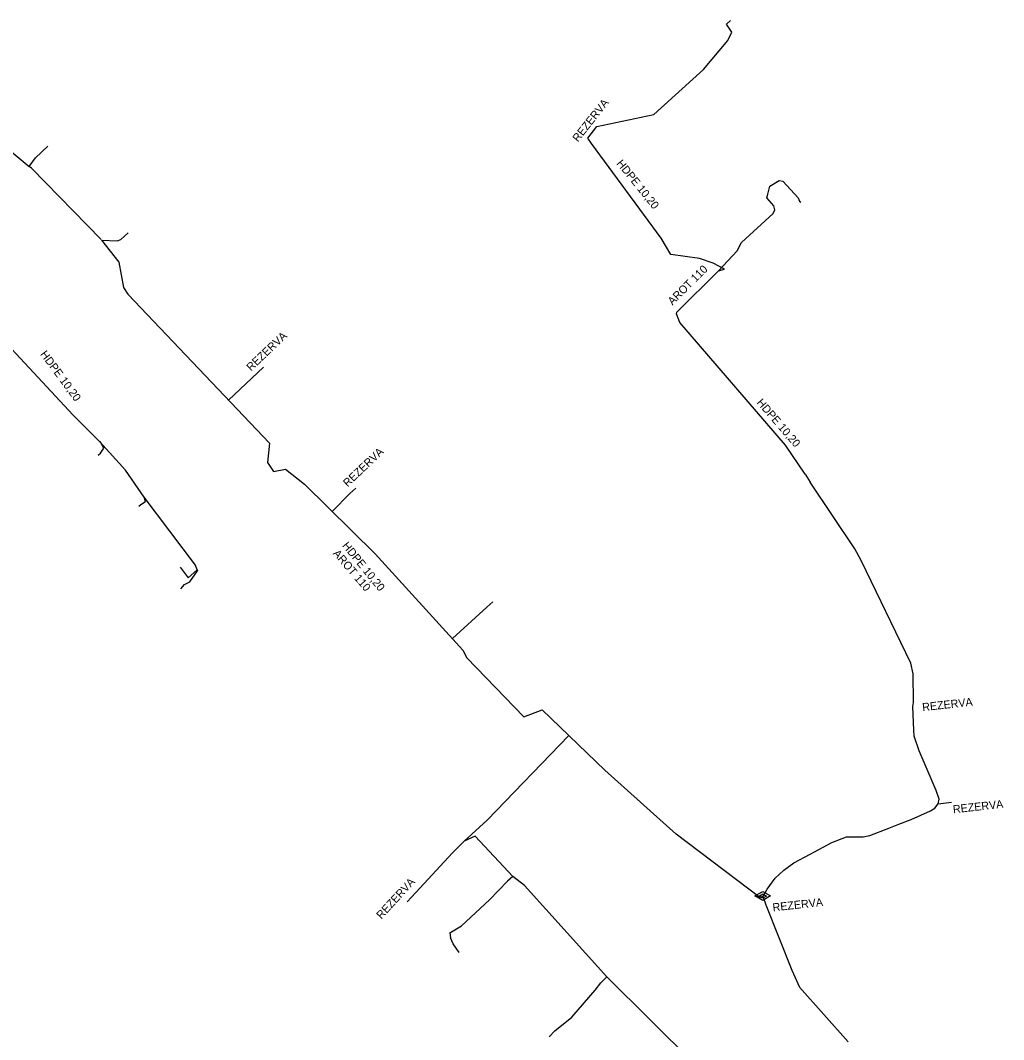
# Model space of a CAD drawing. Extents: x -651943 to -618711, y -1138561 to -1100552.
# Drawn here: x -644441 to -644349, y -1119371.3 to -1119275.8 of the extents above; entities that cross this region are included whole.
import ezdxf

# ---------------------------------------------------------------- set-up
doc = ezdxf.new("R2010")
doc.units = 0
doc.layers.add('KT trasa', color=7, linetype='Continuous')
doc.layers.add('KT zařízení', color=7, linetype='Continuous')

# ---------------------------------------------------------------- blocks, each defined once
blk = doc.blocks.new('TVSPO_1')
at = {"layer": 'KT zařízení'}
for p, q in [((-0.074, 0.0016), (-0.0005, 0.0439)), ((-0.0005, -0.0409), (-0.074, 0.0016)), ((-0.0353, -0.0001), (0, 0.0203)), ((-0.0005, 0.0439), (0.0728, 0.0015)), ((0.0728, 0.0015), (-0.0005, -0.0409)), ((0, 0.0203), (0.0353, 0.0001)), ((0.0353, 0.0001), (0, -0.0204)), ((0, -0.0204), (-0.0353, -0.0001))]:
    blk.add_line(p, q, dxfattribs=at)

msp = doc.modelspace()

# ---------------------------------------------------------------- linework, layer by layer
at = {"layer": 'KT trasa'}
for p, q in [((-644374.538, -1119275.753), (-644374.92, -1119276.1)), ((-644374.42, -1119276.87), (-644374.92, -1119276.1)), ((-644374.42, -1119276.87), (-644374.92, -1119276.1)), ((-644374.77, -1119277.64), (-644374.42, -1119276.87)), ((-644374.77, -1119277.64), (-644374.42, -1119276.87)), ((-644377.06, -1119280.35), (-644374.77, -1119277.64)), ((-644377.06, -1119280.35), (-644374.77, -1119277.64)), ((-644381.7, -1119284.57), (-644377.06, -1119280.35)), ((-644381.7, -1119284.57), (-644377.06, -1119280.35)), ((-644445.98, -1119284.66), (-644440.22, -1119289.46)), ((-644387.05, -1119285.7), (-644381.7, -1119284.57)), ((-644387.05, -1119285.7), (-644381.7, -1119284.57)), ((-644387.9, -1119286.78), (-644387.05, -1119285.7)), ((-644438.456, -1119287.555), (-644439.62, -1119288.64)), ((-644387.54, -1119287.29), (-644387.9, -1119286.78)), ((-644381.04, -1119296.16), (-644387.54, -1119287.29)), ((-644440.22, -1119289.46), (-644439.62, -1119288.64)), ((-644440, -1119289.59), (-644440.22, -1119289.46)), ((-644433.49, -1119296.29), (-644440, -1119289.59)), ((-644371.05, -1119292.05), (-644370.85, -1119291.28)), ((-644370.85, -1119291.28), (-644369.97, -1119290.75)), ((-644369.97, -1119290.75), (-644369.63, -1119290.82)), ((-644369.63, -1119290.82), (-644368.21, -1119292.37)), ((-644371.12, -1119292.37), (-644371.05, -1119292.05)), ((-644370.49, -1119293.13), (-644371.12, -1119292.37)), ((-644370.39, -1119293.5), (-644370.49, -1119293.13)), ((-644368.21, -1119292.37), (-644368.06, -1119292.68)), ((-644368.06, -1119292.68), (-644367.95, -1119292.78)), ((-644373.5, -1119296.58), (-644370.53, -1119293.86)), ((-644370.53, -1119293.86), (-644370.39, -1119293.5)), ((-644430.948, -1119295.656), (-644431.622, -1119296.277)), ((-644380.13, -1119297.7), (-644381.04, -1119296.16)), ((-644433.43, -1119296.35), (-644431.99, -1119296.41)), ((-644433.43, -1119296.35), (-644431.82, -1119298.41)), ((-644431.99, -1119296.41), (-644431.622, -1119296.277)), ((-644373.92, -1119297.35), (-644373.5, -1119296.58)), ((-644377.43, -1119298.08), (-644380.13, -1119297.7)), ((-644375.65, -1119299.21), (-644373.92, -1119297.35)), ((-644431.82, -1119298.41), (-644431.38, -1119300.79)), ((-644376.15, -1119298.51), (-644377.43, -1119298.08)), ((-644375.1, -1119299.08), (-644376.15, -1119298.51)), ((-644379.55, -1119303.09), (-644375.65, -1119299.21)), ((-644375.65, -1119299.21), (-644375.1, -1119299.08)), ((-644431.38, -1119300.79), (-644430.99, -1119301.4)), ((-644430.99, -1119301.4), (-644417.71, -1119315.37)), ((-644379.59, -1119303.25), (-644379.55, -1119303.09)), ((-644379.28, -1119304.06), (-644379.59, -1119303.25)), ((-644369.38, -1119315.55), (-644379.28, -1119304.06)), ((-644436.1, -1119312.75), (-644441.86, -1119306.52)), ((-644421.536, -1119311.345), (-644418.28, -1119308.25)), ((-644436.1, -1119312.75), (-644433.59, -1119315.25)), ((-644433.59, -1119315.25), (-644433.58, -1119315.2)), ((-644431.2, -1119317.89), (-644433.59, -1119315.25)), ((-644433.22, -1119315.84), (-644433.58, -1119315.2)), ((-644433.54, -1119316.32), (-644433.22, -1119315.84)), ((-644417.71, -1119315.37), (-644417.89, -1119317.19)), ((-644367.54, -1119318.29), (-644369.38, -1119315.55)), ((-644433.741, -1119316.503), (-644433.54, -1119316.32)), ((-644429.45, -1119320.42), (-644431.2, -1119317.89)), ((-644417.89, -1119317.19), (-644417.34, -1119318.03)), ((-644417.34, -1119318.03), (-644416.2, -1119317.8)), ((-644416.2, -1119317.8), (-644414.447, -1119319.227)), ((-644367.54, -1119318.29), (-644367.07, -1119319.04)), ((-644362.88, -1119325.27), (-644367.07, -1119319.04)), ((-644409.623, -1119319.582), (-644410.18, -1119320.08)), ((-644429.76, -1119321.13), (-644429.31, -1119320.85)), ((-644429.31, -1119320.85), (-644429.45, -1119320.42)), ((-644424.63, -1119326.81), (-644429.45, -1119320.42)), ((-644411.847, -1119321.779), (-644410.18, -1119320.08)), ((-644429.95, -1119321.275), (-644429.76, -1119321.13)), ((-644362.3, -1119326.35), (-644362.88, -1119325.27)), ((-644357.66, -1119335.99), (-644362.3, -1119326.35)), ((-644426.084, -1119326.982), (-644425.33, -1119328)), ((-644424.5, -1119327.25), (-644425.33, -1119328)), ((-644425.18, -1119328.36), (-644424.45, -1119327.33)), ((-644424.45, -1119327.33), (-644424.63, -1119326.81)), ((-644424.5, -1119327.25), (-644424.45, -1119327.33)), ((-644426.009, -1119329.021), (-644425.66, -1119328.62)), ((-644425.66, -1119328.62), (-644425.18, -1119328.36)), ((-644396.787, -1119330.235), (-644397.34, -1119330.73)), ((-644400.576, -1119333.679), (-644397.34, -1119330.73)), ((-644399.59, -1119334.76), (-644399.23, -1119335.48)), ((-644399.23, -1119335.48), (-644393.9, -1119341.02)), ((-644357.44, -1119337), (-644357.66, -1119335.99)), ((-644357.41, -1119339.66), (-644357.44, -1119337)), ((-644357.46, -1119340.04), (-644357.41, -1119339.66)), ((-644357.38, -1119342.25), (-644357.46, -1119340.04)), ((-644393.9, -1119341.02), (-644392.18, -1119340.37)), ((-644392.18, -1119340.37), (-644386.3, -1119346.02)), ((-644389.691, -1119342.761), (-644397.31, -1119350.69)), ((-644357.32, -1119342.82), (-644357.38, -1119342.25)), ((-644356.86, -1119344.2), (-644357.32, -1119342.82)), ((-644355.27, -1119347.93), (-644356.86, -1119344.2)), ((-644386.3, -1119346.02), (-644379.617, -1119352.012)), ((-644355, -1119348.73), (-644355.27, -1119347.93)), ((-644355.79, -1119349.82), (-644355.39, -1119349.57)), ((-644355.39, -1119349.57), (-644355.09, -1119349.16)), ((-644355.09, -1119349.16), (-644355, -1119348.73)), ((-644355.09, -1119349.16), (-644353.822, -1119349.019)), ((-644357.62, -1119350.65), (-644355.79, -1119349.82)), ((-644399.47, -1119352.66), (-644397.31, -1119350.69)), ((-644361.48, -1119352.12), (-644359.71, -1119351.45)), ((-644359.71, -1119351.45), (-644358.77, -1119351.08)), ((-644358.77, -1119351.08), (-644357.62, -1119350.65)), ((-644398.45, -1119352.21), (-644399.47, -1119352.66)), ((-644394.92, -1119355.97), (-644398.45, -1119352.21)), ((-644371.79, -1119357.93), (-644379.617, -1119352.012)), ((-644365.03, -1119352.79), (-644363.68, -1119352.25)), ((-644363.68, -1119352.25), (-644362.12, -1119352.26)), ((-644362.12, -1119352.26), (-644361.48, -1119352.12)), ((-644399.47, -1119352.66), (-644400.56, -1119353.76)), ((-644367.07, -1119353.88), (-644365.03, -1119352.79)), ((-644404.02, -1119357.48), (-644400.56, -1119353.76)), ((-644368.59, -1119354.7), (-644367.07, -1119353.88)), ((-644370.34, -1119356.13), (-644369.54, -1119355.37)), ((-644369.54, -1119355.37), (-644368.59, -1119354.7)), ((-644394.92, -1119355.97), (-644395.41, -1119356.41)), ((-644393.82, -1119356.81), (-644394.92, -1119355.97)), ((-644371.11, -1119357.17), (-644370.34, -1119356.13)), ((-644397.11, -1119358.16), (-644395.41, -1119356.41)), ((-644386.12, -1119365.38), (-644393.82, -1119356.81)), ((-644371.42, -1119357.73), (-644371.11, -1119357.17)), ((-644404.83, -1119358.36), (-644404.02, -1119357.48)), ((-644399.74, -1119360.61), (-644397.11, -1119358.16)), ((-644371.79, -1119357.93), (-644371.51, -1119357.81)), ((-644371.51, -1119357.81), (-644371.42, -1119357.73)), ((-644371.51, -1119357.81), (-644371.22, -1119358.63)), ((-644371.22, -1119358.63), (-644368.79, -1119364.76)), ((-644400.81, -1119361.25), (-644399.74, -1119360.61)), ((-644400.81, -1119361.25), (-644400.76, -1119361.72)), ((-644400.51, -1119362.3), (-644400.76, -1119361.72)), ((-644399.95, -1119363.11), (-644400.51, -1119362.3)), ((-644368.79, -1119364.76), (-644368.07, -1119366.36)), ((-644386.12, -1119365.38), (-644386.69, -1119365.94)), ((-644377.81, -1119373.62), (-644386.12, -1119365.38)), ((-644389.39, -1119369.16), (-644387.21, -1119366.63)), ((-644387.21, -1119366.63), (-644386.69, -1119365.94)), ((-644368.07, -1119366.36), (-644363.5, -1119371.46)), ((-644390.99, -1119370.43), (-644389.39, -1119369.16)), ((-644391.513, -1119371.002), (-644390.99, -1119370.43))]:
    msp.add_line(p, q, dxfattribs=at)
msp.add_lwpolyline([(-644414.447, -1119319.227), (-644407.81, -1119325.74), (-644399.59, -1119334.76)], dxfattribs=at)

# ---------------------------------------------------------------- block references
at = {"layer": 'KT zařízení', "xscale": 10, "yscale": 10}
msp.add_blockref('TVSPO_1', (-644371.51, -1119357.81), dxfattribs=at)

# ---------------------------------------------------------------- texts
at = {"layer": 'KT zařízení'}
for s, rotation, p in [('REZERVA', 51.79594, (-644388.817, -1119287.201)), ('HDPE 10,20', 308.91077, (-644385.25, -1119289.175)), ('AROT 110', 44.85271, (-644379.969, -1119302.485)), ('REZERVA', 43.54784, (-644419.438, -1119308.661)), ('HDPE 10,20', 306.44204, (-644439.223, -1119307.041)), ('HDPE 10,20', 310.74881, (-644372.128, -1119311.595)), ('REZERVA', 43.54784, (-644410.391, -1119319.516)), ('HDPE 10,20', 309.14344, (-644410.942, -1119324.992)), ('AROT 110', 310.60367, (-644411.813, -1119325.731)), ('REZERVA', 6.34515, (-644356.535, -1119340.487)), ('REZERVA', 6.34515, (-644353.663, -1119350.057)), ('REZERVA', 47.37184, (-644407.234, -1119360.015)), ('REZERVA', 6.34515, (-644370.552, -1119359.248))]:
    msp.add_text(s, height=0.75, rotation=rotation, dxfattribs=at).set_placement(p)

doc.saveas('drawing.dxf')
